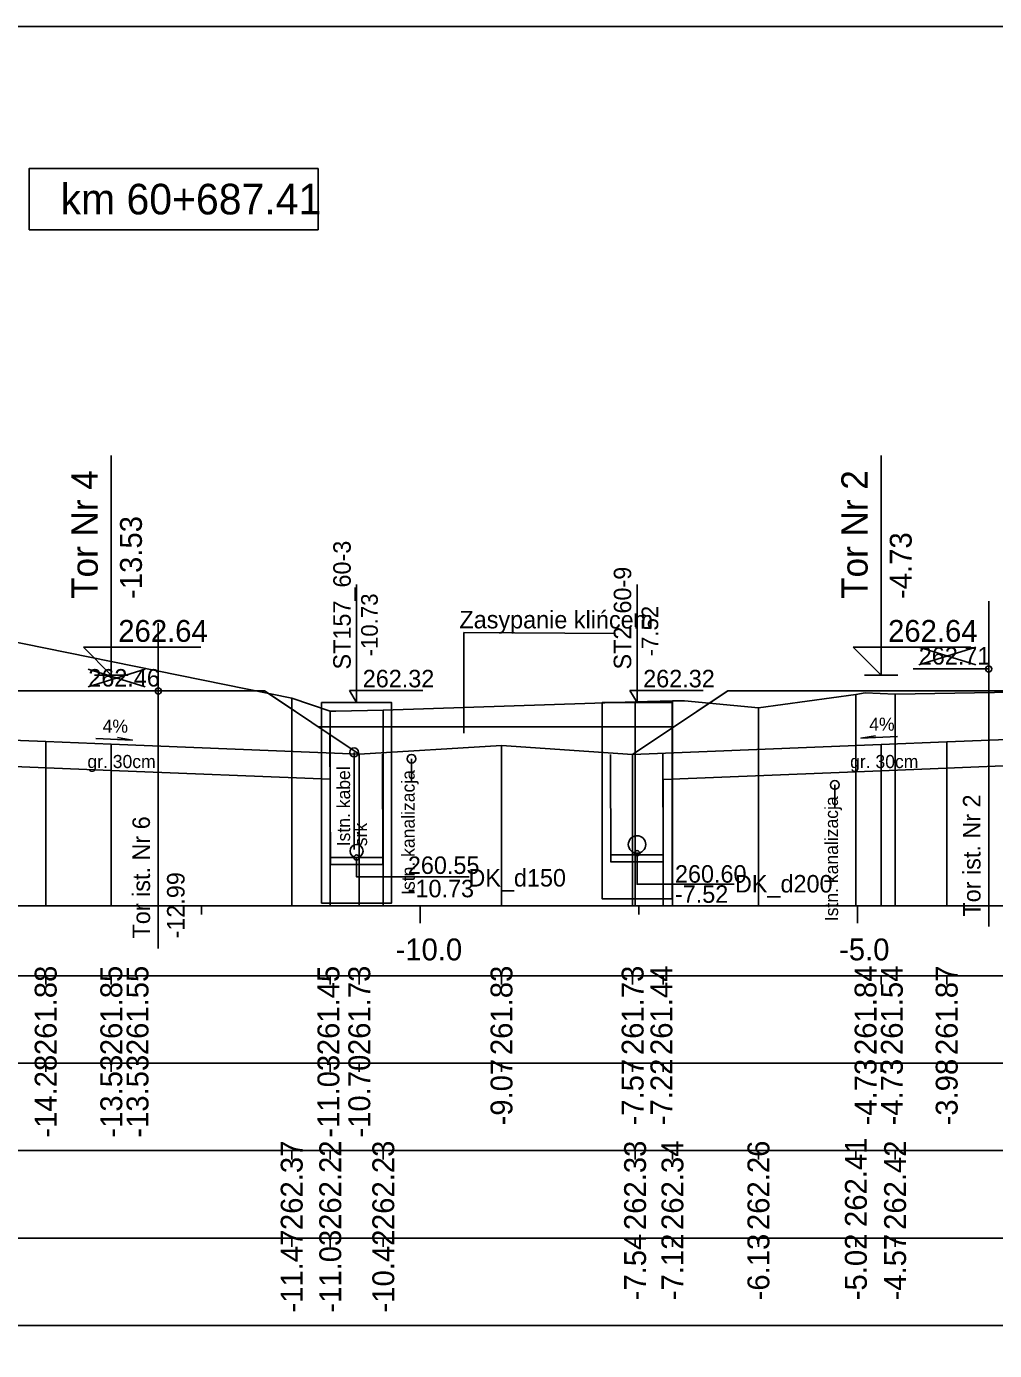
# Model space of a CAD drawing. Extents: x 6516023 to 6560129, y 5513077 to 5529206.
# Drawn here: x 6518700.96 to 6518712.03, y 5514565.02 to 5514580.16 of the extents above; entities that cross this region are included whole.
import ezdxf

# ---------------------------------------------------------------- set-up
doc = ezdxf.new("R2010")
doc.units = 0
for name, color, linetype in [('IR_default', 7, 'Continuous'), ('TOR_PRZEK_P-kable', 7, 'Continuous'), ('TOR_PRZEK_P-komponent', 7, 'Continuous'), ('TOR_PRZEK_P-odwodnienie', 7, 'Continuous'), ('TOR_PRZEK_P-opisy', 7, 'Continuous'), ('TOR_PRZEK_P-tabelka istniejace', 7, 'Continuous'), ('TOR_PRZEK_P-tabelka projektowane', 7, 'Continuous'), ('TOR_PRZEK_P-teren istniejacy', 7, 'Continuous'), ('TOR_PRZEK_P-tory istniejace', 7, 'Continuous'), ('TOR_PRZEK_P-tory projektowane', 7, 'Continuous'), ('TOR_PRZEK_P-uklad odniesienia', 7, 'Continuous'), ('TOR_PRZEK_P-warstwa ochronna I', 7, 'Continuous'), ('TOR_PRZEK_P-warstwa ochronna II', 7, 'Continuous'), ('TOR_RAMKI-ramka+tabelka 1', 7, 'Continuous')]:
    doc.layers.add(name, color=color, linetype=linetype)

msp = doc.modelspace()

# ---------------------------------------------------------------- linework, layer by layer
at = {"layer": 'IR_default'}
for points in [[(6518690.495, 5514573.527), (6518693.055, 5514571.82), (6518693.522, 5514571.839), (6518694.607, 5514572.562), (6518703.683, 5514572.562), (6518704.034, 5514572.328)], [(6518708.631, 5514572.328), (6518708.982, 5514572.562), (6518711.926, 5514572.562), (6518712.482, 5514572.562), (6518712.675, 5514572.562), (6518713.713, 5514572.562), (6518714.27, 5514572.562), (6518717.213, 5514572.562), (6518717.301, 5514572.562), (6518717.805, 5514572.561), (6518718.363, 5514572.561), (6518721.305, 5514572.561), (6518721.416, 5514572.561), (6518721.983, 5514572.561), (6518722.543, 5514572.561), (6518725.483, 5514572.561), (6518725.7, 5514572.416), (6518726.834, 5514571.66), (6518727.484, 5514572.093)]]:
    msp.add_lwpolyline(points, dxfattribs=at)
at = {"layer": 'TOR_PRZEK_P-kable'}
for p, q in [((6518704.708, 5514571.859), (6518704.708, 5514570.749)), ((6518705.365, 5514571.786), (6518705.365, 5514571.516)), ((6518710.203, 5514571.486), (6518710.203, 5514571.216))]:
    msp.add_line(p, q, dxfattribs=at)
for centre in [(6518704.708, 5514571.859), (6518705.365, 5514571.786), (6518710.203, 5514571.486)]:
    msp.add_circle(centre, 0.05, dxfattribs=at)
at = {"layer": 'TOR_PRZEK_P-komponent'}
for p, q in [((6518708.982, 5514572.562), (6518707.892, 5514571.835)), ((6518704.302, 5514572.149), (6518708.363, 5514572.149))]:
    msp.add_line(p, q, dxfattribs=at)
msp.add_lwpolyline([(6518713.153, 5514572.045), (6518711.482, 5514571.978), (6518710.732, 5514571.948), (6518707.892, 5514571.835), (6518706.393, 5514571.937), (6518704.768, 5514571.838), (6518701.933, 5514571.952), (6518701.183, 5514571.982), (6518699.142, 5514572.064), (6518697.107, 5514571.982), (6518696.357, 5514571.952), (6518693.522, 5514571.839), (6518694.607, 5514572.562), (6518698.107, 5514572.562), (6518700.183, 5514572.562), (6518703.683, 5514572.562), (6518704.768, 5514571.838), (6518706.393, 5514571.937), (6518707.892, 5514571.835), (6518708.982, 5514572.562), (6518712.482, 5514572.562)], dxfattribs=at)
at = {"layer": 'TOR_PRZEK_P-odwodnienie'}
for p, q in [((6518704.736, 5514572.428), (6518704.736, 5514573.778)), ((6518707.943, 5514572.428), (6518707.943, 5514573.778)), ((6518704.736, 5514572.428), (6518704.654, 5514572.565)), ((6518704.654, 5514572.565), (6518705.493, 5514572.565)), ((6518707.943, 5514572.428), (6518707.86, 5514572.565)), ((6518707.86, 5514572.565), (6518708.699, 5514572.565)), ((6518704.437, 5514570.575), (6518704.432, 5514572.062)), ((6518705.037, 5514570.577), (6518705.033, 5514571.838)), ((6518707.643, 5514570.605), (6518707.639, 5514571.835)), ((6518708.243, 5514570.607), (6518708.239, 5514571.849)), ((6518705.037, 5514570.656), (6518704.437, 5514570.656)), ((6518708.243, 5514570.686), (6518707.643, 5514570.686)), ((6518708.243, 5514570.606), (6518707.643, 5514570.606)), ((6518705.037, 5514570.576), (6518704.437, 5514570.576))]:
    msp.add_line(p, q, dxfattribs=at)
for points in [[(6518704.336, 5514570.635), (6518704.336, 5514572.428), (6518705.136, 5514572.428), (6518705.136, 5514570.136), (6518704.336, 5514570.136), (6518704.336, 5514570.635)], [(6518707.543, 5514570.685), (6518707.543, 5514572.428), (6518708.343, 5514572.428), (6518708.343, 5514570.186), (6518707.543, 5514570.186), (6518707.543, 5514570.685)], [(6518704.737, 5514570.656), (6518704.737, 5514570.434), (6518706.022, 5514570.434)], [(6518707.943, 5514570.706), (6518707.943, 5514570.351), (6518709.054, 5514570.351)]]:
    msp.add_lwpolyline(points, dxfattribs=at)
for centre, radius in [((6518707.943, 5514570.806), 0.1), ((6518704.737, 5514570.731), 0.075), ((6518704.737, 5514570.656), 0.03), ((6518707.943, 5514570.706), 0.03)]:
    msp.add_circle(centre, radius, dxfattribs=at)
at = {"layer": 'TOR_PRZEK_P-opisy'}
msp.add_line((6518705.963, 5514572.08), (6518705.963, 5514573.227), dxfattribs=at)
msp.add_line((6518705.963, 5514572.08), (6518705.963, 5514573.227), dxfattribs=at)
for points in [[(6518707.695, 5514573.216), (6518705.963, 5514573.227)], [(6518701.755, 5514572.019), (6518702.173, 5514571.999), (6518702.005, 5514572.028)], [(6518710.92, 5514572.04), (6518710.502, 5514572.021), (6518710.67, 5514572.049)]]:
    msp.add_lwpolyline(points, dxfattribs=at)
at = {"layer": 'TOR_PRZEK_P-tabelka istniejace'}
for p, q in [((6518703.995, 5514567.206), (6518703.995, 5514567.306)), ((6518704.436, 5514567.206), (6518704.436, 5514567.306)), ((6518705.042, 5514567.206), (6518705.042, 5514567.306)), ((6518707.92, 5514567.206), (6518707.92, 5514567.306)), ((6518708.347, 5514567.206), (6518708.347, 5514567.306)), ((6518709.33, 5514567.206), (6518709.33, 5514567.306)), ((6518710.444, 5514567.206), (6518710.444, 5514567.306)), ((6518710.892, 5514567.206), (6518710.892, 5514567.306)), ((6518656.663, 5514566.306), (6518765.463, 5514566.306)), ((6518703.995, 5514566.206), (6518703.995, 5514566.306)), ((6518704.436, 5514566.206), (6518704.436, 5514566.306)), ((6518705.042, 5514566.206), (6518705.042, 5514566.306)), ((6518707.92, 5514566.206), (6518707.92, 5514566.306)), ((6518708.347, 5514566.206), (6518708.347, 5514566.306)), ((6518709.33, 5514566.206), (6518709.33, 5514566.306)), ((6518710.444, 5514566.206), (6518710.444, 5514566.306)), ((6518710.892, 5514566.206), (6518710.892, 5514566.306))]:
    msp.add_line(p, q, dxfattribs=at)
for points in [[(6518703.995, 5514572.479), (6518703.995, 5514570.306), (6518703.995, 5514570.176), (6518703.995, 5514570.106)], [(6518707.92, 5514572.437), (6518707.92, 5514570.306), (6518707.92, 5514570.176), (6518707.92, 5514570.106)], [(6518708.347, 5514572.447), (6518708.347, 5514570.306), (6518708.347, 5514570.176), (6518708.347, 5514570.106)], [(6518710.444, 5514572.519), (6518710.444, 5514570.306), (6518710.444, 5514570.176), (6518710.444, 5514570.106)], [(6518710.892, 5514572.525), (6518710.892, 5514570.306), (6518710.892, 5514570.176), (6518710.892, 5514570.106)], [(6518704.436, 5514572.328), (6518704.436, 5514570.306), (6518704.436, 5514570.176), (6518704.436, 5514570.106)], [(6518705.042, 5514572.34), (6518705.042, 5514570.306), (6518705.042, 5514570.176), (6518705.042, 5514570.106)], [(6518709.33, 5514572.366), (6518709.33, 5514570.306), (6518709.33, 5514570.176), (6518709.33, 5514570.106)]]:
    msp.add_lwpolyline(points, dxfattribs=at)
msp.add_lwpolyline([(6518656.663, 5514567.306), (6518656.663, 5514565.306), (6518765.463, 5514565.306), (6518765.463, 5514567.306)], close=True, dxfattribs=at)
at = {"layer": 'TOR_PRZEK_P-tabelka projektowane'}
for p, q in [((6518701.183, 5514569.206), (6518701.183, 5514569.306)), ((6518701.933, 5514569.206), (6518701.933, 5514569.306)), ((6518701.933, 5514569.206), (6518701.933, 5514569.306)), ((6518704.434, 5514569.206), (6518704.434, 5514569.306)), ((6518704.768, 5514569.206), (6518704.768, 5514569.306)), ((6518706.393, 5514569.206), (6518706.393, 5514569.306)), ((6518707.892, 5514569.206), (6518707.892, 5514569.306)), ((6518708.24, 5514569.206), (6518708.24, 5514569.306)), ((6518710.732, 5514569.206), (6518710.732, 5514569.306)), ((6518710.732, 5514569.206), (6518710.732, 5514569.306)), ((6518711.482, 5514569.206), (6518711.482, 5514569.306)), ((6518656.663, 5514568.306), (6518765.463, 5514568.306)), ((6518701.183, 5514568.206), (6518701.183, 5514568.306)), ((6518701.933, 5514568.206), (6518701.933, 5514568.306)), ((6518701.933, 5514568.206), (6518701.933, 5514568.306)), ((6518704.434, 5514568.206), (6518704.434, 5514568.306)), ((6518704.768, 5514568.206), (6518704.768, 5514568.306)), ((6518706.393, 5514568.206), (6518706.393, 5514568.306)), ((6518707.892, 5514568.206), (6518707.892, 5514568.306)), ((6518708.24, 5514568.206), (6518708.24, 5514568.306)), ((6518710.732, 5514568.206), (6518710.732, 5514568.306)), ((6518710.732, 5514568.206), (6518710.732, 5514568.306)), ((6518711.482, 5514568.206), (6518711.482, 5514568.306))]:
    msp.add_line(p, q, dxfattribs=at)
for points in [[(6518701.183, 5514571.982), (6518701.183, 5514570.306), (6518701.183, 5514570.176), (6518701.183, 5514570.106)], [(6518701.933, 5514571.952), (6518701.933, 5514570.306), (6518701.933, 5514570.176), (6518701.933, 5514570.106)], [(6518711.482, 5514571.978), (6518711.482, 5514570.306), (6518711.482, 5514570.176), (6518711.482, 5514570.106)], [(6518704.768, 5514571.838), (6518704.768, 5514570.306), (6518704.768, 5514570.176), (6518704.768, 5514570.106)], [(6518706.393, 5514571.937), (6518706.393, 5514570.306), (6518706.393, 5514570.176), (6518706.393, 5514570.106)], [(6518707.892, 5514571.835), (6518707.892, 5514570.306), (6518707.892, 5514570.176), (6518707.892, 5514570.106)], [(6518710.732, 5514571.948), (6518710.732, 5514570.306), (6518710.732, 5514570.176), (6518710.732, 5514570.106)], [(6518701.933, 5514571.652), (6518701.933, 5514570.306), (6518701.933, 5514570.176), (6518701.933, 5514570.106)], [(6518704.434, 5514571.552), (6518704.434, 5514570.306), (6518704.434, 5514570.176), (6518704.434, 5514570.106)], [(6518708.24, 5514571.549), (6518708.24, 5514570.306), (6518708.24, 5514570.176), (6518708.24, 5514570.106)], [(6518710.732, 5514571.648), (6518710.732, 5514570.306), (6518710.732, 5514570.176), (6518710.732, 5514570.106)]]:
    msp.add_lwpolyline(points, dxfattribs=at)
msp.add_lwpolyline([(6518656.663, 5514569.306), (6518656.663, 5514567.306), (6518765.463, 5514567.306), (6518765.463, 5514569.306)], close=True, dxfattribs=at)
at = {"layer": 'TOR_PRZEK_P-teren istniejacy'}
msp.add_lwpolyline([(6518689.262, 5514573.528), (6518698.57, 5514573.518), (6518698.816, 5514573.517), (6518698.867, 5514573.517), (6518703.995, 5514572.479), (6518704.436, 5514572.328), (6518704.5, 5514572.331), (6518705.042, 5514572.34), (6518707.92, 5514572.437), (6518708.347, 5514572.447), (6518708.485, 5514572.448), (6518709.33, 5514572.366), (6518710.444, 5514572.519), (6518710.549, 5514572.538), (6518710.892, 5514572.525), (6518713.387, 5514572.564)], dxfattribs=at)
at = {"layer": 'TOR_PRZEK_P-tory istniejace'}
for p, q in [((6518711.962, 5514573.587), (6518711.962, 5514569.867)), ((6518702.469, 5514573.337), (6518702.469, 5514569.616)), ((6518711.163, 5514572.859), (6518711.815, 5514573.062)), ((6518711.163, 5514573.062), (6518711.815, 5514572.859)), ((6518701.67, 5514572.608), (6518702.322, 5514572.811)), ((6518701.67, 5514572.811), (6518702.322, 5514572.608)), ((6518711.963, 5514572.812), (6518711.097, 5514572.812)), ((6518702.47, 5514572.561), (6518701.604, 5514572.561))]:
    msp.add_line(p, q, dxfattribs=at)
for centre in [(6518711.963, 5514572.812), (6518702.47, 5514572.561)]:
    msp.add_circle(centre, 0.035, dxfattribs=at)
at = {"layer": 'TOR_PRZEK_P-tory projektowane'}
for p, q in [((6518701.933, 5514573.619), (6518701.933, 5514575.252)), ((6518710.732, 5514573.619), (6518710.732, 5514575.251)), ((6518701.933, 5514573.619), (6518701.933, 5514572.742)), ((6518710.732, 5514573.619), (6518710.732, 5514572.742)), ((6518701.933, 5514572.742), (6518701.614, 5514573.061)), ((6518701.614, 5514573.061), (6518702.958, 5514573.061)), ((6518710.732, 5514572.742), (6518710.413, 5514573.061)), ((6518710.413, 5514573.061), (6518711.757, 5514573.061)), ((6518701.741, 5514572.742), (6518702.124, 5514572.742)), ((6518710.541, 5514572.742), (6518710.924, 5514572.742))]:
    msp.add_line(p, q, dxfattribs=at)
at = {"layer": 'TOR_PRZEK_P-uklad odniesienia'}
for p, q in [((6518660.463, 5514570.106), (6518765.463, 5514570.106)), ((6518702.963, 5514570.006), (6518702.963, 5514570.106)), ((6518705.463, 5514569.906), (6518705.463, 5514570.106)), ((6518707.963, 5514570.006), (6518707.963, 5514570.106)), ((6518710.463, 5514569.906), (6518710.463, 5514570.106))]:
    msp.add_line(p, q, dxfattribs=at)
msp.add_lwpolyline([(6518704.296, 5514578.533), (6518700.996, 5514578.533), (6518700.996, 5514577.833), (6518704.296, 5514577.833)], close=True, dxfattribs=at)
at = {"layer": 'TOR_PRZEK_P-warstwa ochronna I'}
for points in [[(6518693.753, 5514571.548), (6518696.357, 5514571.652), (6518699.142, 5514571.764), (6518701.933, 5514571.652), (6518704.434, 5514571.552)], [(6518708.24, 5514571.549), (6518710.732, 5514571.648), (6518713.153, 5514571.745), (6518717.431, 5514571.574)]]:
    msp.add_lwpolyline(points, dxfattribs=at)
at = {"layer": 'TOR_PRZEK_P-warstwa ochronna II'}
msp.add_lwpolyline([(6518690.495, 5514573.527), (6518693.055, 5514571.82), (6518696.357, 5514571.952), (6518697.107, 5514571.982), (6518699.142, 5514572.064), (6518701.183, 5514571.982), (6518701.933, 5514571.952), (6518704.768, 5514571.838), (6518706.393, 5514571.937), (6518707.892, 5514571.835), (6518710.732, 5514571.948), (6518711.482, 5514571.978), (6518713.153, 5514572.045), (6518714.713, 5514571.983), (6518715.463, 5514571.953), (6518717.431, 5514571.874), (6518717.831, 5514572.02), (6518718.805, 5514571.981), (6518719.555, 5514571.951), (6518723.733, 5514571.784), (6518726.834, 5514571.66), (6518727.591, 5514572.165), (6518728.114, 5514572.175)], dxfattribs=at)
at = {"layer": 'TOR_RAMKI-ramka+tabelka 1'}
msp.add_lwpolyline([(6518542.013, 5514580.156), (6518789.513, 5514580.156), (6518789.513, 5514551.656), (6518542.013, 5514551.656)], close=True, dxfattribs=at)

# ---------------------------------------------------------------- texts
at = {"layer": 'TOR_PRZEK_P-kable'}
for s, height, p in [('Istn. kabel', 0.14999, (6518704.663, 5514570.785)), ('Istn. kanalizacja', 0.14999, (6518705.402, 5514570.229)), ('Istn. kanalizacja', 0.14999, (6518710.241, 5514569.929)), ('srk', 0.15, (6518704.857, 5514570.786))]:
    msp.add_text(s, height=height, rotation=90.0511, dxfattribs=at).set_placement(p)
at = {"layer": 'TOR_PRZEK_P-odwodnienie'}
for s, height, rotation, p in [('ST157_60-3', 0.2, 90, (6518704.67, 5514572.806)), ('ST2_60-9', 0.2, 90, (6518707.876, 5514572.806)), ('-10.73', 0.19, 90, (6518704.979, 5514572.955)), ('-7.52', 0.19, 90, (6518708.185, 5514572.955)), ('260.55', 0.2, 360, (6518705.323, 5514570.469)), ('DK_d150', 0.2, 360, (6518706.015, 5514570.325)), ('260.60', 0.2, 360, (6518708.376, 5514570.369)), ('-10.73', 0.2, 360, (6518705.321, 5514570.202)), ('-7.52', 0.2, 360, (6518708.376, 5514570.139))]:
    msp.add_text(s, height=height, rotation=rotation, dxfattribs=at).set_placement(p)
for s, p in [('262.32', (6518704.807, 5514572.602)), ('262.32', (6518708.013, 5514572.602)), ('DK_d200', (6518709.062, 5514570.257))]:
    msp.add_text(s, height=0.2, dxfattribs=at).set_placement(p)
at = {"layer": 'TOR_PRZEK_P-opisy'}
for s, height, rotation, p in [('Zasypanie klińcem', 0.2, 359.9489, (6518705.912, 5514573.276)), ('4%', 0.15, 0.1515, (6518710.597, 5514572.105)), ('4%', 0.15, 359.8485, (6518701.834, 5514572.084))]:
    msp.add_text(s, height=height, rotation=rotation, dxfattribs=at).set_placement(p)
at = {"layer": 'TOR_PRZEK_P-tabelka istniejace'}
for s, p in [('262.34', (6518708.472, 5514566.399)), ('262.41', (6518710.569, 5514566.433)), ('262.37', (6518704.12, 5514566.398)), ('262.22', (6518704.561, 5514566.4)), ('262.23', (6518705.167, 5514566.398)), ('262.33', (6518708.045, 5514566.398)), ('262.26', (6518709.455, 5514566.398)), ('262.42', (6518711.017, 5514566.4)), ('-11.47', (6518704.12, 5514565.455)), ('-11.03', (6518704.561, 5514565.454)), ('-10.42', (6518705.167, 5514565.456)), ('-7.54', (6518708.045, 5514565.595)), ('-7.12', (6518708.472, 5514565.596)), ('-6.13', (6518709.455, 5514565.594)), ('-5.02', (6518710.569, 5514565.596)), ('-4.57', (6518711.017, 5514565.594))]:
    msp.add_text(s, height=0.25, rotation=90, dxfattribs=at).set_placement(p)
at = {"layer": 'TOR_PRZEK_P-tabelka projektowane'}
for s, p in [('261.88', (6518701.308, 5514568.398)), ('261.85', (6518702.058, 5514568.397)), ('261.55', (6518702.358, 5514568.397)), ('261.45', (6518704.54, 5514568.397)), ('261.73', (6518704.893, 5514568.398)), ('261.83', (6518706.518, 5514568.398)), ('261.73', (6518708.017, 5514568.398)), ('261.44', (6518708.346, 5514568.399)), ('261.84', (6518710.68, 5514568.399)), ('261.54', (6518710.98, 5514568.399)), ('261.87', (6518711.607, 5514568.398)), ('-14.28', (6518701.308, 5514567.454)), ('-13.53', (6518702.058, 5514567.454)), ('-13.53', (6518702.358, 5514567.454)), ('-11.03', (6518704.54, 5514567.454)), ('-10.70', (6518704.893, 5514567.455)), ('-9.07', (6518706.518, 5514567.594)), ('-7.57', (6518708.017, 5514567.594)), ('-7.22', (6518708.346, 5514567.596)), ('-4.73', (6518710.68, 5514567.594)), ('-4.73', (6518710.98, 5514567.594)), ('-3.98', (6518711.607, 5514567.594))]:
    msp.add_text(s, height=0.25, rotation=90, dxfattribs=at).set_placement(p)
at = {"layer": 'TOR_PRZEK_P-tory istniejace'}
for s, p in [('262.71', (6518711.163, 5514572.862)), ('262.46', (6518701.67, 5514572.611))]:
    msp.add_text(s, height=0.2, dxfattribs=at).set_placement(p)
for s, rotation, p in [('Tor ist. Nr 2', 90.0511, (6518711.869, 5514569.981)), ('Tor ist. Nr 6', 90.0511, (6518702.376, 5514569.731)), ('-12.99', 90, (6518702.77, 5514569.731))]:
    msp.add_text(s, height=0.2, rotation=rotation, dxfattribs=at).set_placement(p)
at = {"layer": 'TOR_PRZEK_P-tory projektowane'}
for s, height, p in [('Tor Nr 4', 0.3, (6518701.778, 5514573.613)), ('Tor Nr 2', 0.3, (6518710.578, 5514573.613)), ('-13.53', 0.25, (6518702.283, 5514573.612)), ('-4.73', 0.25, (6518711.082, 5514573.612))]:
    msp.add_text(s, height=height, rotation=90, dxfattribs=at).set_placement(p)
for p in [(6518702.013, 5514573.122), (6518710.812, 5514573.122)]:
    msp.add_text('262.64', height=0.25, dxfattribs=at).set_placement(p)
at = {"layer": 'TOR_PRZEK_P-uklad odniesienia'}
for s, height, p in [('km 60+687.41', 0.35, (6518701.353, 5514578.008)), ('-10.0', 0.25, (6518705.182, 5514569.481)), ('-5.0', 0.25, (6518710.252, 5514569.481))]:
    msp.add_text(s, height=height, dxfattribs=at).set_placement(p)
at = {"layer": 'TOR_PRZEK_P-warstwa ochronna I'}
for p in [(6518701.66, 5514571.679), (6518710.378, 5514571.679)]:
    msp.add_text('gr. 30cm', height=0.15, dxfattribs=at).set_placement(p)

doc.saveas('drawing.dxf')
